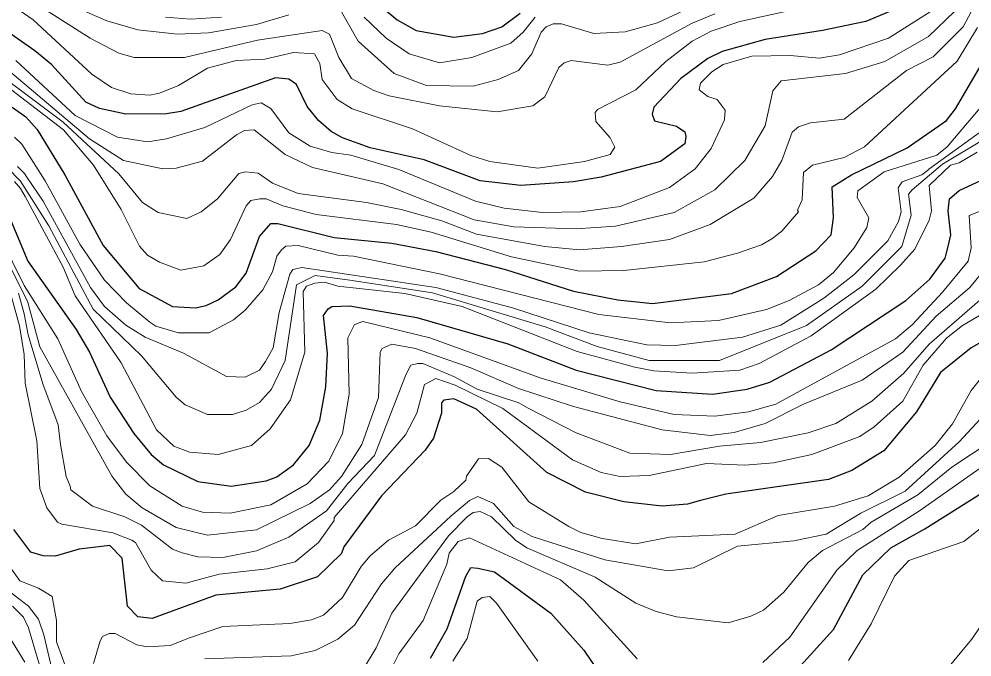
# Model space of a CAD drawing. Extents: x 423 to 448.8, y 7456.3 to 7484.
# Drawn here: x 440.811 to 442.042, y 7478.432 to 7479.256 of the extents above; entities that cross this region are included whole.
import ezdxf

# ---------------------------------------------------------------- set-up
doc = ezdxf.new("R2010")
doc.units = 0
doc.header["$LTSCALE"] = 0.032
doc.layers.add('1', color=7, linetype='Continuous', lineweight=25)
doc.layers.add('2', color=7, linetype='Continuous', lineweight=13)

msp = doc.modelspace()

# ---------------------------------------------------------------- linework, layer by layer
at = {"layer": '1'}
for points in [[(442.0643, 7479.4031), (442.0403, 7479.3977), (442.0349, 7479.3877), (442.0341, 7479.3791), (442.0086, 7479.3188), (441.9823, 7479.2918), (441.9421, 7479.2685), (441.905, 7479.253), (441.8493, 7479.2415), (441.775, 7479.2299), (441.7193, 7479.2144), (441.7008, 7479.2051), (441.6659, 7479.1796), (441.6311, 7479.1424), (441.6288, 7479.1332), (441.6319, 7479.1247), (441.6605, 7479.1177), (441.6712, 7479.1106), (441.6726, 7479.1046), (441.671, 7479.0952), (441.6396, 7479.0721), (441.5631, 7479.0519)], [(441.2614, 7479.2871), (441.2993, 7479.2554), (441.3241, 7479.2415), (441.3728, 7479.233), (441.4099, 7479.2376), (441.4347, 7479.2461), (441.4586, 7479.2639)], [(441.5631, 7479.0519), (441.5275, 7479.0458), (441.4595, 7479.0411), (441.4069, 7479.0473), (441.3342, 7479.0744), (441.2645, 7479.0899), (441.229, 7479.103), (441.2142, 7479.1108), (441.198, 7479.1254), (441.1833, 7479.1432), (441.1694, 7479.1719), (441.1593, 7479.1788), (441.1423, 7479.1804), (441.0201, 7479.137), (441.0016, 7479.1339), (440.949, 7479.1332), (440.9149, 7479.1409), (440.8971, 7479.1487), (440.853, 7479.1974), (440.8314, 7479.2152), (440.7927, 7479.2422)], [(441.6296, 7478.8887), (441.7317, 7478.9019), (441.7897, 7478.9236), (441.8407, 7478.9568), (441.8601, 7478.9777), (441.8632, 7478.9994), (441.8616, 7479.0396), (441.8864, 7479.0551), (441.9583, 7479.0899), (442.0093, 7479.1254), (442.021, 7479.1401), (442.0581, 7479.2036)], [(440.802, 7479.1425), (440.8198, 7479.1301), (440.8345, 7479.1138), (440.8701, 7479.0551), (440.9196, 7478.9638), (440.9659, 7478.9081), (441.0093, 7478.8849), (441.0387, 7478.8834), (441.0526, 7478.8864), (441.0681, 7478.8934), (441.0912, 7478.9104), (441.1044, 7478.9282), (441.1214, 7478.9754), (441.1361, 7478.9924), (441.1454, 7478.9924), (441.2181, 7478.9739), (441.2924, 7478.9669), (441.3496, 7478.9561), (441.4393, 7478.9329), (441.5275, 7478.905), (441.5848, 7478.8934), (441.6296, 7478.8887)], [(440.7896, 7479.0218), (440.8221, 7478.9437), (440.8847, 7478.8555), (440.9018, 7478.8261), (440.9288, 7478.7681), (440.959, 7478.7209), (440.9814, 7478.6938), (440.9977, 7478.6807), (441.0418, 7478.659), (441.0851, 7478.6529), (441.13, 7478.6598), (441.1439, 7478.6652), (441.1655, 7478.6807), (441.1856, 7478.7055), (441.1996, 7478.738), (441.2073, 7478.7813), (441.2096, 7478.8246), (441.2042, 7478.8733), (441.2104, 7478.8818), (441.215, 7478.8849), (441.2382, 7478.8857), (441.3249, 7478.871), (441.4424, 7478.837), (441.5306, 7478.8029), (441.6343, 7478.7766), (441.707, 7478.772), (441.7518, 7478.7782), (441.7812, 7478.7875), (441.8601, 7478.8292), (441.9568, 7478.8926), (441.9877, 7478.9205), (442.0078, 7478.9476), (442.0117, 7478.9623), (442.0148, 7478.9777), (442.0117, 7479.0087), (442.0132, 7479.0241), (442.0256, 7479.0349), (442.0658, 7479.0535)], [(442.0859, 7478.857), (442.0411, 7478.8315), (442.0016, 7478.7998), (441.9707, 7478.7488), (441.9282, 7478.6985), (441.8872, 7478.673), (441.857, 7478.6614), (441.724, 7478.6428), (441.6915, 7478.6343), (441.6745, 7478.6297), (441.642, 7478.6273), (441.5925, 7478.6327), (441.543, 7478.6451), (441.4927, 7478.6706), (441.4022, 7478.7526), (441.3728, 7478.7658), (441.3597, 7478.7642), (441.3566, 7478.7604), (441.3566, 7478.7472), (441.3465, 7478.7148), (441.3357, 7478.6993)], [(441.8121, 7478.4115), (441.8632, 7478.468), (441.9011, 7478.5384), (441.9374, 7478.5732), (441.9815, 7478.598), (442.0813, 7478.6606), (442.1509, 7478.6969), (442.1911, 7478.7256), (442.2113, 7478.7349), (442.2189, 7478.717), (442.2081, 7478.673), (442.1617, 7478.6034), (442.1308, 7478.5508), (442.0921, 7478.4688), (442.048, 7478.3945)], [(441.3357, 7478.6993), (441.2792, 7478.6405), (441.2305, 7478.5747), (441.2274, 7478.5662), (441.1964, 7478.5361), (441.1485, 7478.5198), (441.065, 7478.5121), (440.983, 7478.4819), (440.9644, 7478.4842), (440.9512, 7478.4981), (440.9443, 7478.5601), (440.9281, 7478.5763), (440.8886, 7478.5717), (440.8577, 7478.5624), (440.8422, 7478.5631), (440.826, 7478.5678), (440.8043, 7478.5972)], [(441.3426, 7478.4309), (441.3643, 7478.4688), (441.3883, 7478.5369), (441.3946, 7478.5481), (441.4038, 7478.5469), (441.4254, 7478.5423), (441.4981, 7478.4889), (441.5406, 7478.441), (441.5662, 7478.4038)]]:
    msp.add_lwpolyline(points, dxfattribs=at)
at = {"layer": '2'}
for points in [[(442.0693, 7479.3183), (442.031, 7479.2461), (441.9923, 7479.2074), (441.9576, 7479.1897), (441.8771, 7479.127), (441.8338, 7479.1224), (441.8183, 7479.1169), (441.8098, 7479.11), (441.7967, 7479.0736), (441.7843, 7479.0527), (441.7603, 7479.0249), (441.7039, 7478.9909), (441.6513, 7478.9715)], [(440.8012, 7479.2964), (440.9026, 7479.2314), (440.9397, 7479.2121), (440.9598, 7479.2067), (441.0248, 7479.2067), (441.1191, 7479.2291), (441.2027, 7479.2415), (441.2119, 7479.2368), (441.2243, 7479.2067), (441.2405, 7479.1796), (441.2692, 7479.1641), (441.2893, 7479.1572), (441.3543, 7479.144), (441.4285, 7479.1363), (441.4749, 7479.144), (441.4904, 7479.1556), (441.5082, 7479.1935), (441.5151, 7479.1997), (441.5244, 7479.2028), (441.5716, 7479.1966), (441.5878, 7479.2005), (441.6807, 7479.2507), (441.7101, 7479.2631)], [(441.2259, 7479.2686), (441.2491, 7479.2275), (441.2955, 7479.1858), (441.3372, 7479.1703), (441.3976, 7479.1695), (441.4301, 7479.178), (441.4564, 7479.1896), (441.4734, 7479.2113), (441.4857, 7479.2392), (441.4919, 7479.2461), (441.5012, 7479.25), (441.512, 7479.25), (441.5538, 7479.2376), (441.594, 7479.2399), (441.6358, 7479.2515), (441.7178, 7479.2902)], [(441.8663, 7479.2801), (441.7425, 7479.2531), (441.7054, 7479.2407), (441.6807, 7479.2275), (441.6466, 7479.2013), (441.608, 7479.1649), (441.5585, 7479.1394), (441.5554, 7479.1355), (441.5561, 7479.1239), (441.5747, 7479.103), (441.5809, 7479.0907), (441.5747, 7479.0814), (441.5414, 7479.0721), (441.4811, 7479.0636), (441.4192, 7479.0721), (441.3945, 7479.0798), (441.3194, 7479.1146), (441.2413, 7479.1402), (441.222, 7479.1525), (441.2027, 7479.178), (441.1996, 7479.1989), (441.1926, 7479.2113), (441.1655, 7479.2129), (441.1284, 7479.2043), (441.0913, 7479.2028), (441.0542, 7479.1928), (441.017, 7479.1703), (440.9923, 7479.1603), (440.9799, 7479.1579), (440.9552, 7479.1595), (440.9304, 7479.168), (440.9049, 7479.185), (440.8291, 7479.2554), (440.7997, 7479.2755)], [(440.7989, 7479.1884), (440.9018, 7479.1015), (440.9459, 7479.0736), (440.9969, 7479.0628), (441.0139, 7479.0636), (441.048, 7479.0729), (441.092, 7479.1069), (441.1021, 7479.1123), (441.1145, 7479.1131), (441.1547, 7479.0814), (441.1903, 7479.0644), (441.2808, 7479.0434), (441.3991, 7478.997), (441.4502, 7478.9878), (441.5306, 7478.9854), (441.5817, 7478.9886), (441.6575, 7479.0063), (441.71, 7479.0357), (441.7487, 7479.0736), (441.775, 7479.1185), (441.785, 7479.1634), (441.7959, 7479.1765), (441.8787, 7479.1858), (441.9297, 7479.2012), (441.9862, 7479.2337), (442.0202, 7479.2662)], [(440.8067, 7479.2028), (440.8832, 7479.1316), (440.9381, 7479.1038), (440.9768, 7479.0976), (441.0016, 7479.1015), (441.0511, 7479.1162), (441.1121, 7479.1456), (441.1238, 7479.1479), (441.1361, 7479.1409), (441.1593, 7479.1092), (441.1872, 7479.0922), (441.215, 7479.0837), (441.2398, 7479.0806), (441.3017, 7479.062), (441.4007, 7479.021), (441.4378, 7479.0118), (441.4873, 7479.0063), (441.5368, 7479.0071), (441.5878, 7479.0141), (441.6513, 7479.0388), (441.6845, 7479.0628), (441.7054, 7479.0891), (441.7224, 7479.1262), (441.7232, 7479.1386), (441.7131, 7479.1525), (441.7008, 7479.1564), (441.6899, 7479.1649), (441.6914, 7479.1734), (441.7062, 7479.1881), (441.7209, 7479.1974), (441.758, 7479.2082), (441.8075, 7479.209), (441.8446, 7479.2059), (441.8709, 7479.2098), (441.9344, 7479.2314), (441.9931, 7479.2686)], [(440.8855, 7479.2708), (440.9242, 7479.2538), (440.9644, 7479.2423), (441.0155, 7479.2368), (441.0557, 7479.2384), (441.1176, 7479.2492), (441.1593, 7479.2616)], [(441, 7479.2585), (441.0325, 7479.2561), (441.0727, 7479.2585)], [(441.2568, 7479.2585), (441.2854, 7479.2314), (441.3148, 7479.2113), (441.3543, 7479.1997), (441.396, 7479.2067), (441.4463, 7479.2252), (441.4625, 7479.2392), (441.478, 7479.2585)], [(440.7958, 7479.1687), (440.8685, 7479.1131), (440.9072, 7479.0675), (440.9428, 7479.0102), (440.9667, 7478.963), (440.9768, 7478.9514), (440.9923, 7478.9422), (441.0201, 7478.9321), (441.0495, 7478.9375), (441.0704, 7478.9522), (441.0843, 7478.9715), (441.1044, 7479.0149), (441.1106, 7479.0218), (441.1222, 7479.0241), (441.13, 7479.0241), (441.1516, 7479.0149), (441.1949, 7479.004), (441.2986, 7478.9909), (441.3434, 7478.9808), (441.4471, 7478.9491), (441.5353, 7478.9305), (441.5925, 7478.9313), (441.6961, 7478.9429), (441.7394, 7478.9537), (441.7704, 7478.9646), (441.7835, 7478.9723), (441.7967, 7478.9823), (441.8183, 7479.0071), (441.8168, 7479.0094), (441.823, 7479.0226), (441.8245, 7479.0581), (441.8361, 7479.0675), (441.8771, 7479.0775), (441.9034, 7479.0914), (442.0233, 7479.202), (442.0496, 7479.2454)], [(441.6513, 7478.9715), (441.5894, 7478.9623), (441.5353, 7478.9584), (441.4904, 7478.9623), (441.4022, 7478.9785), (441.3574, 7478.9955), (441.3048, 7479.0102), (441.2599, 7479.0195), (441.1717, 7479.0311), (441.1384, 7479.0442), (441.1199, 7479.0574), (441.1037, 7479.0589), (441.0951, 7479.0566), (441.0673, 7479.0241), (441.0464, 7479.0071), (441.0279, 7478.9986), (440.9907, 7479.0063), (440.9706, 7479.0195), (440.94, 7479.0565), (440.8679, 7479.1229), (440.7936, 7479.1788)], [(442.065, 7479.1556), (442.0101, 7479.0914), (441.997, 7479.0806), (441.9289, 7479.0589), (441.8949, 7479.0342), (441.8941, 7479.0257), (441.9088, 7478.9994), (441.9065, 7478.987), (441.8902, 7478.9607), (441.8632, 7478.929), (441.8438, 7478.9128), (441.806, 7478.8926), (441.7766, 7478.881), (441.7147, 7478.8671), (441.6528, 7478.864), (441.56, 7478.8748), (441.3543, 7478.9274), (441.2429, 7478.9499), (441.2228, 7478.9514), (441.1717, 7478.9638), (441.1555, 7478.963), (441.1501, 7478.9584), (441.1439, 7478.9498), (441.1384, 7478.9298), (441.1261, 7478.9066), (441.1029, 7478.8803), (441.0881, 7478.8679), (441.0565, 7478.8509), (441.017, 7478.8509), (440.9876, 7478.8594), (440.9799, 7478.8648), (440.9497, 7478.8896), (440.9211, 7478.919), (440.8894, 7478.9653), (440.8445, 7479.0473), (440.8144, 7479.0945), (440.8051, 7479.1038)], [(440.8089, 7479.0659), (440.8179, 7479.0569), (440.8208, 7479.0519), (440.8422, 7479.021), (440.9033, 7478.9097), (440.9211, 7478.8849), (440.9489, 7478.8609), (440.9737, 7478.8454), (441.0232, 7478.8246), (441.0789, 7478.7944), (441.1029, 7478.7936), (441.1214, 7478.8029), (441.1292, 7478.8138), (441.1392, 7478.8315), (441.147, 7478.8772), (441.1609, 7478.9267), (441.1647, 7478.9329), (441.1764, 7478.9352), (441.3496, 7478.9097), (441.4486, 7478.8834), (441.5476, 7478.8509), (441.5971, 7478.8408), (441.6219, 7478.8354), (441.659, 7478.8346), (441.7456, 7478.8454), (441.7951, 7478.8609), (441.8508, 7478.8957), (441.8895, 7478.9259), (441.9335, 7478.97), (441.9475, 7478.9948), (441.9506, 7479.0071), (441.9467, 7479.0381), (441.9521, 7479.0458), (441.9775, 7479.0551), (441.9864, 7479.0619), (441.9864, 7479.0622), (442.0565, 7479.1128)], [(442.0566, 7479.1004), (442.004, 7479.0689), (441.965, 7479.0358), (441.9604, 7479.0302), (441.9635, 7479.0028), (441.9515, 7478.9623), (441.9004, 7478.9113), (441.8284, 7478.8603), (441.7158, 7478.8153), (441.625, 7478.8151), (441.5581, 7478.8334), (441.4906, 7478.8589), (441.345, 7478.9025)], [(440.8051, 7479.0466), (440.8128, 7479.0373), (440.819, 7479.0272), (440.8677, 7478.936), (440.8832, 7478.8988), (440.9428, 7478.8122), (440.9884, 7478.7256), (441.0108, 7478.7047), (441.031, 7478.6969), (441.0681, 7478.6938), (441.1113, 7478.7054), (441.1353, 7478.7271), (441.1616, 7478.7643), (441.1802, 7478.8261), (441.1779, 7478.9042), (441.1825, 7478.9112), (441.1933, 7478.9151), (441.2058, 7478.9166), (441.2228, 7478.9112), (441.3094, 7478.9019), (441.3837, 7478.8849), (441.5322, 7478.8269), (441.6064, 7478.8068), (441.6312, 7478.8021), (441.6807, 7478.799), (441.7425, 7478.8029), (441.7673, 7478.8114), (441.8346, 7478.847), (441.9181, 7478.9073), (441.9498, 7478.9383), (441.9684, 7478.9592), (441.9869, 7478.9963), (441.99, 7479.0087), (441.9869, 7479.0412), (442.0147, 7479.0674), (442.0256, 7479.0705), (442.0488, 7479.0845)], [(441.345, 7478.9025), (441.2384, 7478.9191), (441.1934, 7478.9251), (441.1694, 7478.9131), (441.1547, 7478.8153), (441.1369, 7478.7782), (441.1214, 7478.7611), (441.1044, 7478.7511), (441.0866, 7478.7457), (441.0542, 7478.7457), (441.0255, 7478.7581), (441.0139, 7478.7681), (440.9691, 7478.8215), (440.9066, 7478.8817), (440.8495, 7478.989), (440.8128, 7479.0467), (440.7955, 7479.0647)], [(442.0852, 7479.021), (442.0387, 7479.0025), (442.0411, 7478.9607), (442.0372, 7478.9437), (442.004, 7478.9034), (441.9653, 7478.8617), (441.9436, 7478.8431), (441.8384, 7478.7859), (441.7889, 7478.7588), (441.7534, 7478.7488), (441.7101, 7478.7433), (441.6575, 7478.7457), (441.5878, 7478.7619), (441.4842, 7478.7928), (441.3419, 7478.8447), (441.2552, 7478.8656), (441.2444, 7478.8617), (441.2359, 7478.8447), (441.2374, 7478.772), (441.2289, 7478.7209), (441.2111, 7478.6854), (441.1833, 7478.656), (441.1361, 7478.6289), (441.0835, 7478.618), (441.048, 7478.6196), (441.0217, 7478.6273)], [(441.0217, 7478.6273), (440.9799, 7478.6536), (440.9497, 7478.6838), (440.9242, 7478.7178), (440.8917, 7478.7751), (440.8608, 7478.8432), (440.8175, 7478.912), (440.7873, 7478.9731)], [(440.7918, 7478.9517), (440.8218, 7478.8921), (440.8376, 7478.8331), (440.9311, 7478.6653), (440.9489, 7478.6428), (440.9698, 7478.625), (441.0139, 7478.5995), (441.0542, 7478.5895), (441.1176, 7478.5964), (441.1872, 7478.6304), (441.2119, 7478.6482), (441.2274, 7478.6653), (441.2537, 7478.707), (441.2754, 7478.7674), (441.2777, 7478.8261), (441.28, 7478.8307), (441.2924, 7478.8362), (441.3233, 7478.8308), (441.3945, 7478.806), (441.4564, 7478.7789), (441.5275, 7478.7557), (441.642, 7478.7256), (441.7039, 7478.7186), (441.7348, 7478.7225), (441.775, 7478.7341), (441.8245, 7478.7588), (441.9003, 7478.7898), (441.9529, 7478.8261), (441.9962, 7478.8725), (442.0395, 7478.9096), (442.0604, 7478.9352)], [(442.0689, 7478.9073), (441.9869, 7478.8362), (441.9544, 7478.799), (441.9127, 7478.7627), (441.8663, 7478.7341), (441.8307, 7478.7217), (441.7688, 7478.7093), (441.7162, 7478.7047), (441.6528, 7478.6939), (441.6002, 7478.6954), (441.5306, 7478.7217), (441.4679, 7478.7542), (441.4566, 7478.7608), (441.4028, 7478.7783), (441.3735, 7478.7941), (441.3326, 7478.8114), (441.3264, 7478.8114), (441.3171, 7478.8091), (441.3109, 7478.7967), (441.2704, 7478.6925), (441.2359, 7478.6565), (441.2081, 7478.6211), (441.1593, 7478.5871), (441.1176, 7478.5693), (441.0743, 7478.5608), (441.0418, 7478.5616), (441.0217, 7478.567), (441.0093, 7478.5716), (440.9691, 7478.6026), (440.9474, 7478.6134), (440.9057, 7478.6273), (440.8778, 7478.6482), (440.877, 7478.6529), (440.8716, 7478.6653), (440.8643, 7478.7066), (440.8614, 7478.7323), (440.8418, 7478.7853), (440.8228, 7478.8486), (440.8177, 7478.8754), (440.8102, 7478.9024)], [(440.8012, 7478.8973), (440.8113, 7478.8602), (440.8175, 7478.823), (440.819, 7478.7859), (440.8337, 7478.7117), (440.8376, 7478.6498), (440.8469, 7478.625), (440.8607, 7478.6065), (440.8662, 7478.6041), (440.932, 7478.5925), (440.9567, 7478.5833), (440.9613, 7478.5801), (440.9814, 7478.5446), (440.9961, 7478.5306), (441.0263, 7478.5275), (441.0696, 7478.5392), (441.1315, 7478.5461), (441.1678, 7478.5554), (441.198, 7478.5801), (441.2181, 7478.6088), (441.2181, 7478.6127), (441.3102, 7478.7194), (441.3249, 7478.7472), (441.3349, 7478.7844)], [(441.3349, 7478.7844), (441.3496, 7478.7921), (441.3744, 7478.7836), (441.4362, 7478.7534), (441.526, 7478.6869), (441.5631, 7478.6706), (441.5878, 7478.6653), (441.625, 7478.6668), (441.6992, 7478.6823), (441.7487, 7478.6799), (441.7859, 7478.683), (441.8354, 7478.6938), (441.8972, 7478.7171), (441.9158, 7478.7294), (441.9529, 7478.7627), (441.9792, 7478.8091), (442.0095, 7478.8441), (442.0298, 7478.8606), (442.072, 7478.8849)], [(440.9072, 7478.4239), (440.9157, 7478.4533), (440.9188, 7478.4587), (440.9273, 7478.4626), (440.935, 7478.4626), (440.9629, 7478.4479), (440.9768, 7478.4456), (441.0062, 7478.4471), (441.031, 7478.4572), (441.0743, 7478.4719), (441.1609, 7478.4757), (441.1887, 7478.4804), (441.2042, 7478.4866), (441.229, 7478.509), (441.2529, 7478.5492), (441.2645, 7478.5632), (441.2885, 7478.5833), (441.3233, 7478.6018), (441.3558, 7478.6351), (441.3728, 7478.6459), (441.3883, 7478.6606), (441.389, 7478.666), (441.4045, 7478.6884), (441.4177, 7478.6885), (441.4347, 7478.6776), (441.4695, 7478.6327), (441.5213, 7478.601), (441.5368, 7478.5933), (441.5646, 7478.5856), (441.608, 7478.5786), (441.6513, 7478.5871), (441.7364, 7478.591), (441.792, 7478.6149), (441.8647, 7478.6273), (441.9081, 7478.6405), (441.9483, 7478.6645), (441.9946, 7478.7055), (442.0171, 7478.7333), (442.0411, 7478.7766), (442.0635, 7478.8045)], [(441.7719, 7478.4254), (441.8067, 7478.458), (441.8678, 7478.5446), (441.8941, 7478.5701), (441.9746, 7478.6211), (442.0906, 7478.7031), (442.161, 7478.7372), (442.2275, 7478.7805), (442.2376, 7478.7789), (442.2437, 7478.7751)], [(442.0635, 7478.7511), (442.0256, 7478.7101), (441.956, 7478.6467), (441.8988, 7478.618), (441.8539, 7478.591), (441.8121, 7478.5825), (441.7394, 7478.5755), (441.6822, 7478.5477), (441.6497, 7478.5438), (441.5677, 7478.5577), (441.4741, 7478.5879), (441.4501, 7478.601), (441.4239, 7478.6304), (441.4038, 7478.6397), (441.3929, 7478.6343), (441.3689, 7478.6142), (441.297, 7478.5476), (441.2792, 7478.5268), (441.2444, 7478.4734), (441.2228, 7478.4556), (441.1934, 7478.4409), (441.1624, 7478.434), (441.0511, 7478.4301)], [(441.256, 7478.417), (441.2723, 7478.444), (441.2924, 7478.4889), (441.3658, 7478.5887), (441.3898, 7478.6134), (441.3976, 7478.6188), (441.4068, 7478.6204), (441.4215, 7478.6134), (441.4525, 7478.5833), (441.4672, 7478.5732), (441.5554, 7478.5353), (441.608, 7478.502), (441.6343, 7478.4912), (441.6606, 7478.4843), (441.727, 7478.4765), (441.7565, 7478.485), (441.7727, 7478.4927), (441.799, 7478.516), (441.8307, 7478.5546), (441.8493, 7478.5701), (441.9011, 7478.5972), (441.9119, 7478.6064), (441.9722, 7478.642), (442.0163, 7478.6776), (442.0913, 7478.7271)], [(441.8825, 7478.4278), (441.9119, 7478.475), (441.9421, 7478.5369), (441.9607, 7478.557), (442.0318, 7478.5817), (442.0829, 7478.6219), (442.1107, 7478.6335), (442.1223, 7478.6297), (442.1223, 7478.6204), (442.1145, 7478.591), (442.1076, 7478.5771), (442.0968, 7478.5477), (442.0705, 7478.4966), (442.0418, 7478.4549), (442.0063, 7478.4123)], [(441.2939, 7478.4208), (441.3017, 7478.4363), (441.3333, 7478.4796), (441.3635, 7478.5523), (441.3666, 7478.5663), (441.3782, 7478.5817), (441.3929, 7478.5863), (441.5105, 7478.5322), (441.5406, 7478.5059), (441.6095, 7478.4301)], [(440.7919, 7478.5585), (440.812, 7478.5306), (440.836, 7478.5214), (440.8538, 7478.5105), (440.8592, 7478.4796), (440.8592, 7478.4518)], [(440.8531, 7478.417), (440.843, 7478.4611), (440.836, 7478.4812), (440.8229, 7478.4982), (440.7834, 7478.5283)], [(441.3713, 7478.427), (441.3898, 7478.4564), (441.403, 7478.5044), (441.4092, 7478.509), (441.4192, 7478.5106), (441.4277, 7478.502), (441.4811, 7478.427)], [(440.7734, 7478.4982), (440.8182, 7478.4255)], [(440.8023, 7478.498), (440.8167, 7478.484), (440.8233, 7478.47), (440.8442, 7478.3985)], [(440.8592, 7478.4518), (440.8716, 7478.4178)]]:
    msp.add_lwpolyline(points, dxfattribs=at)

doc.saveas('drawing.dxf')
